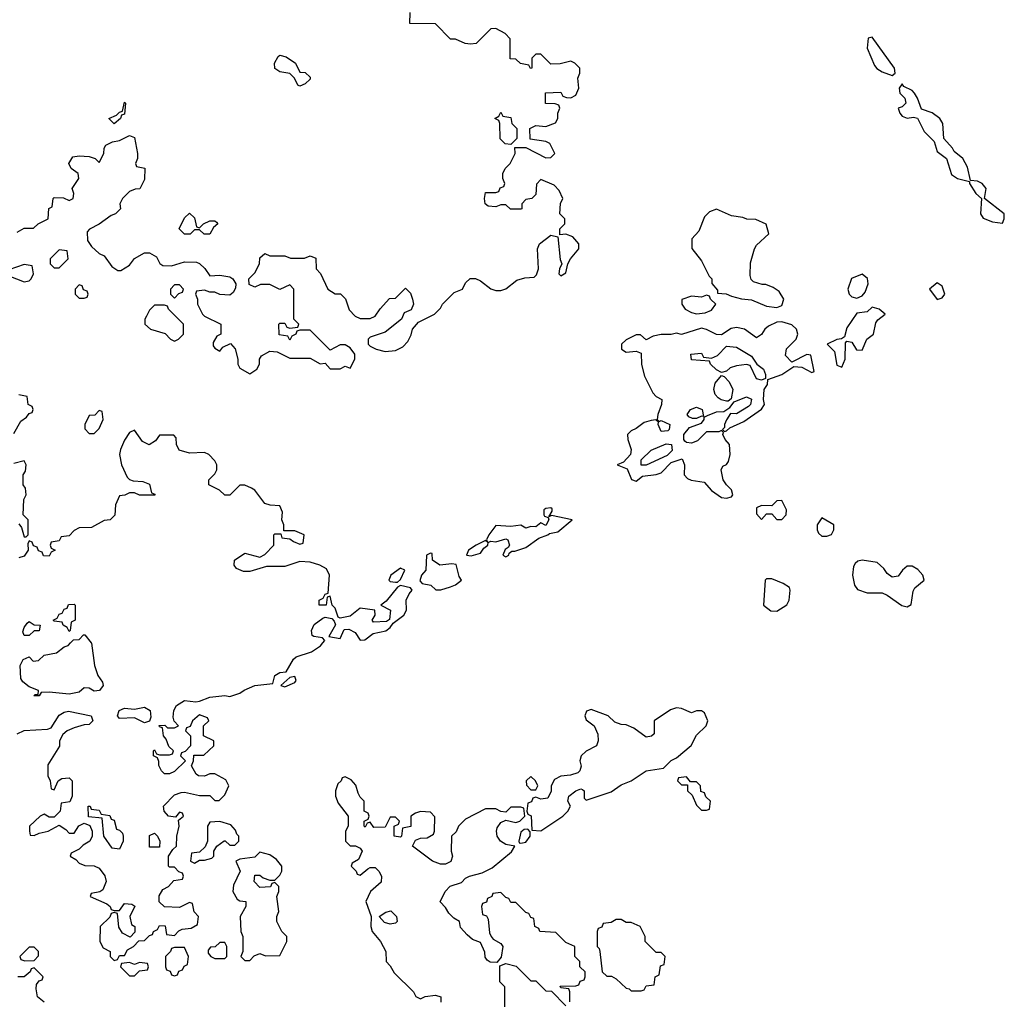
# Model space of a CAD drawing. Header units: inches. Extents: x 2601469 to 2753575, y 449403 to 582909.
# Tile 306 of 350: x 2681033 to 2684957, y 538580 to 542483. Entities that reach past the tile are written whole.
import ezdxf

# ---------------------------------------------------------------- set-up
doc = ezdxf.new("R2010")
doc.units = ezdxf.units.IN
doc.header["$MEASUREMENT"] = 0
doc.layers.add('C6583', color=7, linetype='Continuous')
doc.layers.add('C6584', color=7, linetype='Continuous')

msp = doc.modelspace()

# ---------------------------------------------------------------- linework, layer by layer
at = {"layer": 'C6583', "color": 4, "elevation": 8}
for points in [[(2681022.9, 539637.1), (2681050, 539650.4), (2681144, 539656), (2681158, 539662), (2681190, 539712.7), (2681210, 539724.4), (2681227.9, 539727.9), (2681318, 539710), (2681324.7, 539690), (2681310, 539675.3), (2681290, 539674), (2681250, 539662), (2681222, 539650), (2681204.7, 539635.3), (2681192, 539610), (2681191, 539589), (2681145.4, 539514.6), (2681144.7, 539470), (2681154, 539450), (2681158, 539418), (2681170, 539414), (2681186, 539450), (2681200.4, 539459.6), (2681230, 539462), (2681242, 539450), (2681242, 539390), (2681232.7, 539367.3), (2681198, 539362), (2681194, 539330), (2681170, 539306), (2681150, 539306), (2681130, 539318), (2681114, 539310), (2681072, 539270), (2681072, 539250), (2681074, 539234), (2681090, 539232), (2681110, 539242), (2681146, 539250), (2681190, 539274), (2681216.9, 539256.9), (2681230, 539242), (2681250, 539242), (2681268.9, 539271.1), (2681290, 539282), (2681312, 539272), (2681322, 539250), (2681322, 539230), (2681312, 539210), (2681286, 539194), (2681270, 539178), (2681238, 539162), (2681234, 539150), (2681256.9, 539136.9), (2681270, 539122), (2681292.7, 539112.7), (2681330, 539112), (2681350, 539102), (2681371.6, 539071.6), (2681378, 539050), (2681363.6, 539016.4), (2681351.6, 539008.4), (2681318, 539002), (2681314, 538990), (2681379.8, 538959.8), (2681394, 538950), (2681398, 538938), (2681410, 538934), (2681430, 538934), (2681450, 538962), (2681479.6, 538959.6), (2681491.1, 538951.1), (2681472, 538910), (2681478, 538878), (2681492, 538870), (2681492, 538848), (2681472.7, 538827.3), (2681443.1, 538843.1), (2681427.3, 538867.3), (2681422, 538922), (2681410, 538926), (2681398, 538922), (2681392.7, 538907.3), (2681354, 538870), (2681352, 538810), (2681365.4, 538785.4), (2681394, 538770), (2681394, 538750), (2681410, 538734), (2681422, 538738), (2681430, 538754), (2681450, 538754), (2681463.1, 538776.9), (2681486, 538790), (2681507.3, 538812.7), (2681530, 538814), (2681550, 538834), (2681562, 538838), (2681566, 538850), (2681582, 538858), (2681590, 538874), (2681612.7, 538872.7), (2681618, 538838), (2681650, 538834), (2681667.3, 538852.7), (2681680.4, 538859.6), (2681716.4, 538863.6), (2681742, 538878), (2681746, 538910), (2681728.4, 538928.4), (2681722, 538962), (2681710, 538966), (2681670, 538946), (2681610, 538948), (2681588.9, 538968.9), (2681588.4, 538991.6), (2681603.1, 539016.9), (2681626, 539030), (2681647.3, 539052.7), (2681682, 539058), (2681686, 539070), (2681682, 539082), (2681667.3, 539087.3), (2681650, 539106), (2681630, 539106), (2681626, 539110), (2681626, 539150), (2681643.1, 539176.9), (2681658, 539190), (2681659, 539230), (2681668, 539270), (2681666, 539294), (2681686, 539310), (2681682, 539322), (2681670, 539326), (2681654, 539306), (2681626, 539310), (2681608, 539330), (2681606, 539350), (2681650, 539394), (2681676.4, 539403.6), (2681690, 539404.7), (2681750, 539392), (2681790, 539392), (2681810, 539372), (2681827.3, 539372.7), (2681850, 539394), (2681866, 539430), (2681854.6, 539454.6), (2681810, 539478), (2681790, 539478), (2681770, 539468.7), (2681746, 539470), (2681736.4, 539476.4), (2681718, 539510), (2681726, 539530), (2681727.3, 539552.7), (2681767.3, 539552.7), (2681806, 539590), (2681806, 539610), (2681766, 539630), (2681766, 539670), (2681786, 539690), (2681782, 539702), (2681750, 539714), (2681722, 539690), (2681712.7, 539667.3), (2681698, 539662), (2681694, 539650), (2681714, 539630), (2681714, 539590), (2681692.7, 539567.3), (2681678, 539562), (2681674, 539550), (2681694, 539530), (2681650, 539488), (2681630, 539478), (2681610, 539478), (2681598, 539490), (2681588, 539512), (2681588, 539528), (2681582, 539542), (2681566, 539550), (2681566, 539570), (2681570, 539574), (2681578, 539558), (2681590, 539554), (2681630, 539554), (2681642, 539558), (2681646, 539570), (2681627.3, 539587.3), (2681616.4, 539616.4), (2681606, 539630), (2681602, 539662), (2681590, 539666), (2681588.7, 539671.3), (2681611.6, 539671.6), (2681622, 539662), (2681650, 539662), (2681666, 539670), (2681648, 539688), (2681644.7, 539704.7), (2681647.3, 539730), (2681658.4, 539750), (2681689.8, 539770.2), (2681734.5, 539765.5), (2681750, 539767.3), (2681790, 539783.7), (2681850, 539790.5), (2681870, 539786), (2681910, 539799.1), (2681928, 539812), (2681969.6, 539830.4), (2682042, 539838), (2682049.7, 539870.3), (2682070, 539882), (2682095.5, 539884.5), (2682124.6, 539935.4), (2682135.1, 539944.9), (2682195.3, 539964.7), (2682232.3, 539987.7), (2682241.6, 540000)], [(2681317.9, 540000), (2681318.8, 539998.8), (2681331, 539910), (2681344.7, 539870), (2681363.5, 539843.5), (2681364.9, 539830), (2681350.6, 539810), (2681330, 539807.3), (2681310, 539819), (2681290, 539821.2), (2681270, 539803.7), (2681230, 539795.1), (2681150, 539804), (2681118, 539802), (2681110, 539789.2), (2681088.9, 539788.9), (2681094, 539794), (2681106, 539794), (2681108, 539810), (2681070, 539825.2), (2681045.1, 539845.1), (2681037.5, 539857.5), (2681035.1, 539910), (2681046, 539934), (2681070, 539944.7), (2681087, 539927), (2681108, 539930), (2681130, 539951), (2681179.6, 539960.4), (2681210, 539984.7), (2681226, 539990), (2681235.4, 540000)], [(2683226, 538570), (2683226, 538610), (2683222, 538622), (2683190, 538626), (2683187.3, 538632.7), (2683250, 538634), (2683262, 538638), (2683267.3, 538652.7), (2683282, 538658), (2683286, 538670), (2683286, 538690), (2683266, 538710), (2683266, 538730), (2683246, 538750), (2683246, 538790), (2683210, 538806), (2683170, 538846), (2683106, 538850), (2683102, 538862), (2683086, 538870), (2683082, 538902), (2683070, 538906), (2683062, 538922), (2683050, 538926), (2683010, 538966), (2682990, 538966), (2682982, 538982), (2682970, 538986), (2682950, 539006), (2682918, 539002), (2682914, 538990), (2682898, 538982), (2682892.7, 538967.3), (2682878, 538962), (2682874, 538950), (2682878, 538918), (2682892.7, 538912.7), (2682899.6, 538899.6), (2682904.7, 538844.7), (2682912, 538830), (2682919.6, 538819.6), (2682950, 538802), (2682958, 538790), (2682952, 538748), (2682934, 538726), (2682908.4, 538728.4), (2682896.4, 538736.4), (2682888.4, 538748.4), (2682887.3, 538767.3), (2682870, 538806), (2682838, 538818), (2682816.4, 538836.4), (2682790, 538866), (2682786, 538890), (2682763.1, 538903.1), (2682743.1, 538923.1), (2682730, 538946), (2682708.4, 538968.4), (2682728.7, 539010), (2682749.1, 539030.9), (2682794, 539046), (2682810, 539062), (2682826, 539070), (2682876.4, 539083.6), (2682916.4, 539103.6), (2682992.9, 539167.1), (2683006, 539190), (2682970, 539197.2), (2682949.4, 539209.4), (2682936, 539230), (2682933.2, 539250), (2682936.5, 539263.5), (2682950, 539284.7), (2682970, 539294), (2683010, 539284.7), (2683026, 539290), (2683046, 539310), (2683042, 539342), (2683030, 539346), (2682990, 539346), (2682970, 539326), (2682950, 539328), (2682930, 539339), (2682890, 539339), (2682810, 539298), (2682782, 539270), (2682772.7, 539247.3), (2682754, 539230), (2682752, 539170), (2682758, 539150), (2682751.6, 539128.4), (2682730, 539118), (2682710, 539119), (2682678, 539130), (2682598, 539190), (2682610, 539214), (2682630, 539222), (2682656.4, 539223.6), (2682682, 539238), (2682686, 539250), (2682687.3, 539307.3), (2682670, 539326), (2682630, 539328), (2682610, 539322), (2682592, 539310), (2682591.6, 539268.4), (2682558, 539262), (2682554, 539230), (2682550, 539226), (2682526, 539230), (2682526, 539270), (2682542, 539278), (2682546, 539290), (2682530, 539306), (2682510, 539306), (2682490, 539266), (2682444, 539264), (2682430, 539286), (2682418, 539282), (2682410, 539266), (2682406, 539270), (2682406, 539290), (2682422, 539298), (2682426, 539310), (2682422, 539322), (2682406, 539330), (2682406, 539370), (2682390, 539386), (2682381.2, 539401.2), (2682373.2, 539433.2), (2682354.6, 539454.6), (2682330, 539466), (2682318, 539462), (2682314, 539450), (2682301, 539439), (2682291.3, 539410), (2682291.3, 539390), (2682302, 539362), (2682342, 539310), (2682342, 539270), (2682332, 539250), (2682332, 539210), (2682350, 539192), (2682371.1, 539191.1), (2682390, 539182), (2682398, 539170), (2682383.6, 539136.4), (2682358, 539122), (2682354, 539110), (2682374, 539090), (2682378, 539078), (2682390, 539074), (2682420.2, 539099.8), (2682430, 539104.7), (2682450, 539104.7), (2682464.7, 539090), (2682474.8, 539070), (2682473.7, 539046.3), (2682431.3, 539010), (2682412, 538970), (2682434, 538910), (2682432, 538870), (2682438, 538850), (2682471.3, 538810), (2682492, 538770), (2682494, 538730), (2682510, 538714), (2682525.4, 538685.4), (2682602, 538610), (2682611.6, 538591.6), (2682630, 538582), (2682648.9, 538591.1), (2682690, 538596), (2682711.3, 538590), (2682711.1, 538568.9)], [(2681130, 538568), (2681104, 538590), (2681098, 538622), (2681100.4, 538639.6), (2681110, 538654), (2681122, 538658), (2681126, 538670), (2681090, 538706), (2681078, 538702), (2681074, 538690), (2681051, 538669), (2681026, 538670)], [(2682966, 538550), (2682966, 538630), (2682946, 538650), (2682946, 538714), (2682970, 538722), (2683011.6, 538711.6), (2683070, 538654), (2683090, 538654), (2683130, 538614), (2683152.7, 538612.7), (2683210, 538554)]]:
    msp.add_lwpolyline(points, dxfattribs=at)
for points in [[(2682130, 539866), (2682110, 539862), (2682074, 539830), (2682090, 539824.7), (2682130, 539842), (2682135.3, 539850)], [(2681530, 539682), (2681490, 539701.2), (2681430, 539699), (2681422.7, 539710), (2681429.5, 539730), (2681450, 539739.3), (2681490, 539736.3), (2681530, 539743.8), (2681553.4, 539730), (2681555.3, 539704.7), (2681550, 539688.7)], [(2683650, 539741.2), (2683627.1, 539732.9), (2683562, 539690), (2683562, 539638), (2683551.6, 539628.4), (2683530, 539624), (2683480.2, 539660.2), (2683450, 539674), (2683430, 539675.3), (2683404.7, 539684.7), (2683378, 539710), (2683310, 539734), (2683291.6, 539728.4), (2683284.7, 539710), (2683290, 539694), (2683322, 539670), (2683336.9, 539636.9), (2683338, 539610), (2683331.3, 539590), (2683290, 539568.7), (2683271.3, 539550), (2683266, 539530), (2683271.1, 539508.9), (2683264.7, 539490), (2683257.3, 539482.7), (2683227.5, 539472.5), (2683190, 539469.3), (2683164.9, 539455.1), (2683151.3, 539430), (2683151.1, 539408.9), (2683138, 539382), (2683110, 539378), (2683090, 539386), (2683078, 539382), (2683072.7, 539367.3), (2683058, 539362), (2683054, 539330), (2683058, 539318), (2683071.6, 539311.6), (2683074, 539254), (2683110, 539251.3), (2683130, 539264.7), (2683198, 539310), (2683218, 539330), (2683228, 539350), (2683218, 539370), (2683222, 539390), (2683250, 539411), (2683270, 539418), (2683276, 539416), (2683282, 539410), (2683282, 539382), (2683290, 539374), (2683390, 539406), (2683430, 539434), (2683470, 539451), (2683530, 539490.6), (2683599, 539501), (2683628.9, 539531.1), (2683650, 539542), (2683709, 539591), (2683730, 539632), (2683768.7, 539670), (2683775.3, 539690), (2683762, 539722), (2683750, 539728.7), (2683730, 539728.7), (2683710, 539722), (2683670, 539739)], [(2683070, 539468), (2683052, 539450), (2683052.7, 539432.7), (2683070, 539414), (2683090, 539414), (2683098, 539430), (2683088, 539450)], [(2683690, 539466), (2683658, 539462), (2683654, 539450), (2683670, 539434), (2683694, 539434), (2683694, 539410), (2683712.7, 539392.7), (2683730, 539354), (2683750, 539334), (2683770, 539334), (2683782, 539338), (2683786, 539370), (2683767.3, 539387.3), (2683762, 539402), (2683747.3, 539407.3), (2683746, 539430), (2683730, 539446), (2683706, 539446)], [(2681430, 539178), (2681402, 539182), (2681368, 539230), (2681362, 539302), (2681307.3, 539307.3), (2681306, 539350), (2681314, 539350), (2681318, 539338), (2681350, 539334), (2681358, 539318), (2681392.7, 539312.7), (2681398, 539298), (2681410, 539294), (2681418, 539258), (2681430, 539254), (2681442, 539242), (2681444.7, 539230), (2681444.7, 539210)], [(2681830, 539288), (2681790, 539286), (2681782, 539270), (2681782, 539210), (2681772.7, 539187.3), (2681750, 539166), (2681718, 539162), (2681714, 539130), (2681730, 539122), (2681750, 539134), (2681770, 539134), (2681798, 539142), (2681806, 539150), (2681806, 539170), (2681818, 539190), (2681848.4, 539211.6), (2681851.6, 539211.6), (2681870, 539194), (2681890, 539194), (2681906, 539210), (2681906, 539230), (2681898, 539238), (2681893.6, 539253.6), (2681874.6, 539274.6)], [(2683058, 539258), (2683043.6, 539256.4), (2683030, 539246), (2683022, 539210), (2683023.6, 539203.6), (2683030, 539202), (2683050, 539206), (2683068, 539230), (2683067.3, 539247.3)], [(2681550, 539186), (2681550, 539232), (2681570, 539242), (2681582, 539230), (2681592, 539210), (2681590, 539186)], [(2681990, 539166), (2681970, 539146), (2681910, 539138), (2681894, 539130), (2681912, 539090), (2681885.4, 539034.6), (2681882, 539010), (2681899.6, 538979.6), (2681910, 538972), (2681934, 538970), (2681934, 538950), (2681912, 538910), (2681914, 538850), (2681922, 538830), (2681922, 538770), (2681914, 538750), (2681930, 538734), (2681950, 538734), (2681967.3, 538752.7), (2681990, 538762), (2682012.7, 538752.7), (2682070, 538754), (2682098, 538810), (2682098, 538830), (2682078, 538850), (2682058, 538890), (2682058, 538910), (2682066, 538930), (2682058, 538990), (2682066, 539010), (2682066, 539030), (2682050, 539046), (2682038, 539042), (2682032, 539028), (2681990, 539026), (2681968, 539050), (2681970, 539074), (2681990, 539074), (2682003.6, 539063.6), (2682030, 539054), (2682050, 539054), (2682070, 539074), (2682078, 539090), (2682078, 539110), (2682056.5, 539136.5), (2682030, 539155.3)], [(2682510, 538879.6), (2682486.6, 538886.6), (2682466, 538910), (2682492.3, 538927.7), (2682512, 538932), (2682534.9, 538910), (2682537.1, 538890), (2682530, 538882.9)], [(2683430, 538898), (2683410, 538898), (2683390, 538886), (2683358, 538882), (2683352.7, 538867.3), (2683338, 538862), (2683334, 538850), (2683334, 538790), (2683342, 538782), (2683344.7, 538770), (2683354, 538690), (2683372.7, 538672.7), (2683391.6, 538671.6), (2683410, 538662), (2683450, 538624.7), (2683462, 538622), (2683470, 538614), (2683510, 538614), (2683522, 538618), (2683530, 538634), (2683562, 538638), (2683566, 538670), (2683582, 538678), (2683587.3, 538712.7), (2683602, 538718), (2683606, 538750), (2683590, 538766), (2683570, 538766), (2683526, 538810), (2683526, 538830), (2683506, 538870), (2683470, 538886), (2683450, 538886)], [(2681090, 538788), (2681070, 538788), (2681034, 538750), (2681038, 538738), (2681052.7, 538732.7), (2681090, 538734), (2681107.3, 538752.7), (2681108, 538770)], [(2681690, 538786), (2681650, 538786), (2681638, 538782), (2681634, 538770), (2681614, 538750), (2681614, 538710), (2681618, 538698), (2681632.7, 538692.7), (2681638, 538678), (2681650, 538674), (2681662, 538678), (2681667.3, 538692.7), (2681682, 538698), (2681688, 538712), (2681702, 538718), (2681706, 538750)], [(2681850, 538806), (2681830, 538806), (2681811.6, 538788.4), (2681792.7, 538787.3), (2681783.6, 538776.4), (2681783.6, 538763.6), (2681794, 538750), (2681810, 538742), (2681850, 538742), (2681858, 538750), (2681858, 538790)], [(2681510, 538726), (2681490, 538718), (2681470, 538726), (2681438, 538722), (2681434, 538710), (2681470, 538674), (2681490, 538674), (2681510, 538694), (2681542, 538698), (2681546, 538710), (2681542, 538722)]]:
    msp.add_lwpolyline(points, close=True, dxfattribs=at)
at = {"layer": 'C6584', "color": 4, "elevation": 8}
for points in [[(2681023.1, 541636.9), (2681050, 541652), (2681087.3, 541652.7), (2681106, 541670), (2681146, 541690), (2681148.9, 541731.1), (2681162, 541738), (2681166, 541770), (2681170, 541774), (2681207.3, 541772.7), (2681230, 541762), (2681246, 541770), (2681248, 541790), (2681242, 541810), (2681268, 541850), (2681266, 541870), (2681238, 541890), (2681228.7, 541910), (2681244, 541936), (2681270, 541941), (2681310, 541938), (2681334, 541930), (2681350, 541914), (2681368, 541950), (2681368.9, 541971.1), (2681376.4, 541983.6), (2681403.1, 541996.9), (2681430, 542002), (2681470, 542022), (2681490, 542014), (2681502, 541950), (2681502, 541930), (2681494, 541910), (2681498, 541898), (2681531.3, 541891.3), (2681530, 541846), (2681511.1, 541808.9), (2681492.7, 541807.3), (2681470, 541798), (2681442, 541770), (2681432, 541750), (2681434, 541730), (2681414, 541710), (2681396.8, 541703.2), (2681350, 541668.7), (2681311.6, 541648.4), (2681302, 541638), (2681303.6, 541603.6), (2681319.6, 541579.6), (2681350, 541552), (2681370, 541542), (2681399.6, 541499.6), (2681423.6, 541483.6), (2681436.4, 541483.6), (2681470, 541504.7), (2681490, 541532), (2681530, 541554), (2681550, 541554), (2681578, 541538), (2681591.6, 541511.6), (2681603.6, 541503.6), (2681638, 541502), (2681690, 541518), (2681736.9, 541516.9), (2681750, 541512), (2681771.1, 541491.1), (2681790, 541462), (2681830, 541464.7), (2681870, 541458), (2681882, 541450), (2681894, 541430), (2681892.7, 541412.7), (2681883.6, 541396.4), (2681870, 541386), (2681830, 541388), (2681810, 541398), (2681790, 541398), (2681770, 541406), (2681738, 541402), (2681734, 541390), (2681742, 541370), (2681742, 541350), (2681762, 541310), (2681770, 541302), (2681834, 541270), (2681834, 541230), (2681818, 541222), (2681803.6, 541196.4), (2681803.6, 541183.6), (2681810, 541174), (2681830, 541162), (2681842, 541178), (2681872.7, 541192.7), (2681891.6, 541171.6), (2681902, 541130), (2681902, 541110), (2681910, 541094), (2681950, 541072), (2681978, 541090), (2681988, 541110), (2681988, 541130), (2681996.4, 541143.6), (2682030, 541162), (2682059.6, 541159.6), (2682110, 541134), (2682190, 541134), (2682230, 541112), (2682250, 541114), (2682270, 541092), (2682310, 541092), (2682330, 541102), (2682350, 541094), (2682368, 541130), (2682368, 541150), (2682350, 541175.3), (2682330, 541188), (2682310, 541188), (2682270, 541166), (2682190, 541246), (2682150, 541246), (2682138, 541242), (2682134, 541230), (2682118, 541222), (2682110, 541206), (2682102, 541222), (2682067.3, 541227.3), (2682066, 541270), (2682070, 541274), (2682090, 541274), (2682098, 541258), (2682110, 541254), (2682142, 541258), (2682146, 541270), (2682126, 541290), (2682126, 541410), (2682110, 541426), (2682070, 541408), (2682030, 541428), (2681992.7, 541427.3), (2681970, 541418), (2681947.3, 541427.3), (2681946, 541450), (2681970, 541474), (2681988, 541510), (2681990, 541534), (2682010, 541552), (2682030, 541542), (2682090, 541542), (2682112.7, 541532.7), (2682167.3, 541532.7), (2682190, 541542), (2682212.7, 541532.7), (2682214, 541490), (2682231.6, 541471.6), (2682261, 541410), (2682290, 541391.3), (2682311, 541391), (2682331.3, 541371.3), (2682346.4, 541326.4), (2682370, 541302), (2682390, 541292), (2682430, 541292), (2682450, 541302), (2682468.9, 541331.1), (2682507.3, 541372.7), (2682530, 541374), (2682570, 541414), (2682590, 541394), (2682598, 541370), (2682602, 541350), (2682592.7, 541327.3), (2682564.7, 541315.3), (2682554, 541290), (2682490, 541238), (2682430, 541218), (2682422, 541210), (2682422, 541190), (2682430, 541182), (2682454, 541170), (2682490, 541161), (2682530, 541164.7), (2682560.2, 541179.8), (2682579.3, 541200.7), (2682592.9, 541227.1), (2682598, 541250), (2682622, 541278), (2682686, 541310), (2682710, 541334), (2682718, 541350), (2682764, 541396), (2682798, 541410), (2682810, 541434), (2682828.4, 541451.6), (2682850, 541452), (2682870, 541442), (2682910, 541411), (2682930, 541404.7), (2682950, 541404.7), (2682970, 541411.3), (2683014.8, 541445.2), (2683045.6, 541454.4), (2683083.1, 541456.9), (2683093.2, 541466.8), (2683101.2, 541490), (2683097.2, 541570), (2683104, 541590), (2683150, 541624.7), (2683178, 541618), (2683187.3, 541527.3), (2683194, 541510), (2683184.7, 541490), (2683182, 541470), (2683190, 541462), (2683210, 541474), (2683218, 541510), (2683228, 541530), (2683262, 541570), (2683262, 541590), (2683238, 541618), (2683210, 541628.7), (2683186, 541626), (2683186, 541650), (2683206, 541670), (2683206, 541690), (2683186, 541710), (2683188.9, 541751.1), (2683198, 541770), (2683183.1, 541803.1), (2683163.1, 541823.1), (2683110, 541846), (2683092.7, 541827.3), (2683090, 541786), (2683074, 541770), (2683050, 541766), (2683034, 541750), (2683034, 541730), (2683030, 541728), (2682988.4, 541728.4), (2682970, 541746), (2682950, 541746), (2682930, 541738), (2682900.4, 541740.4), (2682888, 541750), (2682886, 541770), (2682890, 541794), (2682930, 541794), (2682942, 541798), (2682947.3, 541812.7), (2682962, 541818), (2682966, 541830), (2682958, 541850), (2682958, 541870), (2682968, 541890), (2682988, 541910), (2683008, 541950), (2683006, 541974), (2683050, 541974), (2683130, 541932), (2683150, 541934), (2683166, 541950), (2683146, 541990), (2683130, 541998), (2683067.3, 542007.3), (2683066, 542050), (2683090, 542062), (2683130, 542058), (2683168.4, 542071.6), (2683178, 542090), (2683178, 542110), (2683186, 542130), (2683182, 542142), (2683167.3, 542147.3), (2683128.9, 542148.9), (2683128.4, 542191.6), (2683190, 542194), (2683198, 542178), (2683212.7, 542172.7), (2683230, 542172), (2683250, 542182), (2683262, 542210), (2683258, 542250), (2683266, 542270), (2683266, 542290), (2683246, 542310), (2683230, 542318), (2683187.3, 542307.3), (2683150, 542306), (2683110, 542346), (2683090, 542346), (2683074, 542330), (2683074, 542290), (2683068.4, 542288.4), (2683062, 542302), (2683028.4, 542308.4), (2683010, 542326), (2682987.3, 542327.3), (2682987.3, 542407.3), (2682968.4, 542428.4), (2682930, 542448), (2682910, 542446), (2682851.6, 542388.4), (2682830, 542386), (2682808.4, 542388.4), (2682770, 542406), (2682750, 542406), (2682690, 542466), (2682587.3, 542467.3), (2682588.9, 542511.1)], [(2680990, 541462), (2681050, 541438), (2681070, 541442), (2681078, 541450), (2681088, 541470), (2681082, 541502), (2681050, 541508), (2680990, 541486)], [(2681010, 540834.8), (2681037.2, 540882.8), (2681060.4, 540899.6), (2681070, 540914), (2681082, 540918), (2681086, 540930), (2681082, 540942), (2681066, 540950), (2681062, 540982), (2681030, 540988)], [(2682241.6, 540000), (2682249.2, 540010), (2682240.2, 540020.2), (2682205.1, 540025.1), (2682199, 540030), (2682196, 540050), (2682207, 540073), (2682240.9, 540099.1), (2682250, 540102.8), (2682276.9, 540096.9), (2682286.4, 540086.4), (2682291.6, 540071.6), (2682265.4, 540025.4), (2682310, 540018), (2682326, 540054), (2682345.2, 540054.8), (2682370, 540041), (2682390, 540011.3), (2682408.4, 540011.6), (2682442, 540038), (2682492.3, 540047.7), (2682510, 540061), (2682520.9, 540079.1), (2682564, 540110), (2682574, 540130), (2682573.2, 540170), (2682584.5, 540195.5), (2682597.2, 540210), (2682590, 540219), (2682550, 540228.7), (2682538, 540222), (2682494, 540166), (2682472, 540150), (2682511, 540130), (2682506.4, 540093.6), (2682494.8, 540085.2), (2682443.1, 540083.1), (2682438, 540090), (2682449, 540110), (2682448, 540130), (2682390, 540139), (2682350, 540106), (2682310, 540098), (2682302, 540102), (2682290, 540138), (2682278, 540150), (2682270, 540186), (2682258, 540182), (2682254, 540150), (2682226, 540150), (2682226, 540170), (2682242, 540178), (2682250, 540194), (2682262, 540198), (2682268, 540270), (2682255.3, 540295.3), (2682229.1, 540309.1), (2682190, 540321.2), (2682150, 540324), (2682090, 540304), (2682016, 540304), (2681950, 540284), (2681924.7, 540284.7), (2681896.4, 540296.4), (2681888, 540310), (2681888.7, 540330), (2681930, 540358), (2681990, 540342), (2682010, 540352), (2682046, 540390), (2682046, 540430), (2682050, 540434), (2682074, 540434), (2682078, 540418), (2682110, 540414), (2682123.6, 540403.6), (2682150, 540394), (2682162, 540398), (2682166, 540430), (2682130, 540446), (2682086, 540446), (2682086, 540470), (2682078, 540490), (2682080.4, 540520.4), (2682070, 540546), (2682031.6, 540548.4), (2682010, 540555.3), (2681970, 540608), (2681956.4, 540616.4), (2681930, 540628), (2681910, 540628), (2681870, 540588), (2681850, 540588), (2681828.9, 540608.9), (2681786, 540630), (2681786, 540650), (2681810, 540674), (2681818, 540690), (2681818, 540710), (2681810, 540726), (2681786, 540750), (2681770, 540758), (2681710, 540755.3), (2681668.4, 540768.4), (2681658, 540790), (2681656.4, 540816.4), (2681647.3, 540827.3), (2681590, 540828), (2681574.4, 540805.6), (2681549.3, 540789.3), (2681522, 540802), (2681490, 540848), (2681470, 540838), (2681450, 540808), (2681434.8, 540770), (2681431, 540750), (2681438.8, 540710), (2681460.7, 540660.7), (2681470, 540651.3), (2681485.4, 540645.4), (2681523.6, 540643.6), (2681550, 540632), (2681558, 540598), (2681572, 540592), (2681572, 540588), (2681510, 540588), (2681490, 540598), (2681470, 540598), (2681451.6, 540588.4), (2681430, 540586), (2681414, 540550), (2681411.6, 540508.4), (2681394, 540490), (2681370, 540488), (2681319.6, 540460.4), (2681270, 540458), (2681250, 540448), (2681230, 540426), (2681198, 540422), (2681190, 540406), (2681158, 540402), (2681154, 540390), (2681158, 540378), (2681174, 540370), (2681158, 540362), (2681150, 540346), (2681127.3, 540347.3), (2681122, 540362), (2681107.3, 540367.3), (2681102, 540382), (2681087.3, 540387.3), (2681082, 540402), (2681070, 540406), (2681064.7, 540395.3), (2681066, 540370), (2681050, 540346), (2681030, 540339)], [(2681030, 540474), (2681039.6, 540459.6), (2681050, 540422), (2681058, 540422), (2681066, 540430), (2681066, 540490), (2681046, 540510), (2681048.7, 540571.3), (2681058, 540590), (2681056.4, 540616.4), (2681046, 540630), (2681046, 540670), (2681056.4, 540683.6), (2681058, 540710), (2681050, 540726), (2681010, 540715.3)], [(2681235.4, 540000), (2681247.3, 540012.7), (2681270, 540014), (2681287.3, 540032.7), (2681292.7, 540032.7), (2681317.9, 540000)]]:
    msp.add_lwpolyline(points, dxfattribs=at)
for points in [[(2684430, 542414), (2684414, 542410), (2684410.8, 542370), (2684439.9, 542299.9), (2684448.7, 542288.7), (2684470, 542275.5), (2684510, 542261), (2684522, 542270), (2684519.3, 542290)], [(2682150, 542218), (2682142, 542222), (2682128, 542250), (2682110, 542268), (2682070, 542275.3), (2682050, 542288), (2682048.7, 542310), (2682063.1, 542336.9), (2682070, 542342), (2682095.3, 542335.3), (2682132, 542310), (2682150, 542274), (2682170, 542272), (2682190, 542254), (2682190, 542246), (2682170, 542228)], [(2684550, 542228), (2684538, 542210), (2684541, 542190), (2684561, 542170), (2684564.7, 542150), (2684550, 542135.3), (2684534, 542130), (2684540.7, 542110), (2684550, 542098.8), (2684570, 542090.8), (2684594.8, 542094.8), (2684610.7, 542090.7), (2684637.6, 542037.6), (2684677.1, 541997.1), (2684690, 541958), (2684726.8, 541930), (2684746.1, 541866.1), (2684770, 541850.4), (2684818, 541838), (2684818, 541830), (2684844, 541790), (2684866, 541770), (2684862, 541710), (2684872.8, 541692.8), (2684910, 541677.3), (2684950, 541672), (2684957.2, 541690), (2684956, 541710), (2684878, 541770), (2684885.2, 541810), (2684869, 541830), (2684850, 541839.5), (2684822, 541842), (2684810, 541895.3), (2684792, 541930), (2684758, 541958), (2684751.3, 541971.3), (2684716, 542010), (2684712.2, 542070), (2684700.4, 542090), (2684670, 542112.3), (2684626.6, 542126.6), (2684611, 542171), (2684599.5, 542190), (2684590, 542200.9), (2684557.2, 542217.2)], [(2681410, 542068), (2681388, 542090), (2681418, 542102), (2681430, 542114), (2681442, 542118), (2681450, 542154), (2681454, 542150), (2681450, 542106), (2681438, 542102), (2681434, 542090)], [(2682990, 541986), (2682968.4, 541988.4), (2682948.4, 542008.4), (2682946, 542070), (2682942, 542082), (2682926, 542090), (2682942, 542098), (2682950, 542114), (2682958, 542098), (2682990, 542094), (2682994, 542070), (2683014, 542050), (2683014, 542010)], [(2683810, 541728.7), (2683782, 541718), (2683762, 541698), (2683739.8, 541640.2), (2683712, 541610), (2683711.6, 541571.6), (2683750, 541522), (2683781, 541461), (2683791.3, 541450), (2683792, 541432), (2683814, 541406), (2683814, 541394), (2683848.7, 541391.3), (2683870, 541381), (2683910, 541371), (2683950, 541366.8), (2684010, 541341), (2684050, 541336), (2684070, 541344.7), (2684079, 541370), (2684060.4, 541400.4), (2684036.4, 541416.4), (2684007.3, 541427.3), (2683992.7, 541427.3), (2683958, 541438), (2683948.4, 541448.4), (2683944, 541464), (2683945.6, 541514.4), (2683961.2, 541570), (2683970, 541584.7), (2684018, 541630), (2684008.4, 541668.4), (2683967.3, 541687.3), (2683931.6, 541688.4), (2683915.3, 541695.3), (2683870, 541701.2)], [(2681750, 541654), (2681766, 541670), (2681790, 541682), (2681810, 541682), (2681816.9, 541676.9), (2681822, 541670), (2681804.7, 541655.3), (2681790, 541628), (2681768.4, 541628.4), (2681750, 541646), (2681730, 541646), (2681711.6, 541628.4), (2681690, 541628.7), (2681668, 541650), (2681690, 541694), (2681710, 541712), (2681730, 541694), (2681738, 541658)], [(2681190, 541566), (2681154, 541530), (2681154, 541510), (2681170, 541494), (2681190, 541494), (2681226, 541530), (2681222, 541562)], [(2684390, 541469.3), (2684348.7, 541451.3), (2684333.4, 541410), (2684338.8, 541390), (2684350, 541378.8), (2684370, 541374), (2684390, 541382.8), (2684402.9, 541397.1), (2684414, 541430), (2684411.5, 541451.5)], [(2681270, 541426), (2681254, 541410), (2681254, 541390), (2681270, 541374), (2681290, 541374), (2681302, 541378), (2681306, 541390), (2681302, 541402), (2681287.3, 541407.3), (2681282, 541422)], [(2681670, 541426), (2681650, 541426), (2681634, 541410), (2681634, 541390), (2681650, 541374), (2681667.3, 541392.7), (2681682, 541398), (2681686, 541410)], [(2684690, 541434.5), (2684658.8, 541410), (2684690, 541367.7), (2684710, 541374.8), (2684719.5, 541390), (2684710, 541421.2)], [(2683770, 541386), (2683750, 541378), (2683710, 541382), (2683672, 541368), (2683671.3, 541350), (2683684.7, 541330), (2683710, 541316), (2683730, 541311), (2683764.7, 541315.3), (2683790, 541326), (2683808, 541350), (2683786, 541370), (2683782, 541382)], [(2681610, 541346), (2681570, 541346), (2681550, 541326), (2681538, 541302), (2681532, 541290), (2681532, 541270), (2681554, 541250), (2681612.7, 541232.7), (2681634, 541210), (2681650, 541202), (2681666, 541210), (2681686, 541230), (2681686, 541270), (2681626, 541330), (2681622, 541342)], [(2684430, 541337.2), (2684410, 541319), (2684370, 541314), (2684330, 541255.3), (2684319.9, 541220.1), (2684308.3, 541211.7), (2684290, 541209.4), (2684251, 541190), (2684280.4, 541160.4), (2684290, 541106), (2684310, 541098.8), (2684322.7, 541130), (2684324.7, 541195.3), (2684330, 541202), (2684350, 541198), (2684367.7, 541167.7), (2684390, 541166), (2684408.7, 541210), (2684435.3, 541230), (2684445.2, 541274.8), (2684452.7, 541287.3), (2684482, 541310), (2684459, 541330)], [(2684070, 541279.5), (2684050, 541278), (2684017.6, 541262.4), (2684002.8, 541250), (2683990, 541228.7), (2683970, 541215.3), (2683922, 541250), (2683890, 541256), (2683868, 541252), (2683830, 541228), (2683810, 541228.7), (2683770, 541249), (2683750, 541254), (2683671.1, 541228.9), (2683650, 541234), (2683630, 541229), (2683590, 541229), (2683558, 541222), (2683530, 541208), (2683507.3, 541227.3), (2683490, 541228), (2683450, 541208), (2683432, 541190), (2683432, 541170), (2683450, 541158), (2683490, 541162), (2683510, 541154), (2683510.9, 541109.1), (2683523.4, 541063.4), (2683556.9, 540996.9), (2683570, 540982), (2683592, 540970), (2683591.3, 540950), (2683576, 540910), (2683574, 540890), (2683582, 540882), (2683590, 540886), (2683624.7, 540870), (2683621, 540850), (2683615.5, 540844.5), (2683590, 540842.7), (2683577.2, 540870), (2683579, 540879), (2683568.7, 540888.7), (2683550, 540886), (2683522.4, 540877.6), (2683490, 540854), (2683470, 540845.2), (2683454.8, 540830), (2683456.3, 540810), (2683470.5, 540770), (2683467.7, 540750), (2683439.8, 540720.2), (2683414, 540710), (2683454, 540694), (2683471, 540651), (2683490, 540644.9), (2683515.5, 540664.5), (2683570, 540670.6), (2683590, 540677.3), (2683630, 540718.8), (2683673.4, 540733.4), (2683682.8, 540710), (2683680.7, 540670), (2683694.6, 540654.6), (2683708.5, 540648.5), (2683760.7, 540640.7), (2683790, 540606.8), (2683830, 540578.8), (2683850, 540576), (2683870, 540582), (2683875.3, 540590), (2683869.2, 540610), (2683849.6, 540629.6), (2683837, 540650), (2683829.2, 540690), (2683835.3, 540704.7), (2683850, 540711.3), (2683857.5, 540722.5), (2683865.1, 540750), (2683862, 540790), (2683845.2, 540810), (2683835.3, 540830), (2683838, 540838), (2683830, 540846), (2683819.3, 540840.7), (2683770, 540840.9), (2683734.6, 540805.4), (2683710, 540795.6), (2683690, 540798), (2683683.5, 540803.5), (2683679.5, 540810), (2683679.6, 540830), (2683702.2, 540857.7), (2683750, 540876), (2683761.2, 540890), (2683761.2, 540898.8), (2683773.8, 540906.2), (2683810, 540920.3), (2683838.7, 540921.3), (2683862.7, 540937.3), (2683880.1, 540959.9), (2683930, 540980.7), (2683950, 540971.3), (2683946, 540950), (2683938, 540942), (2683890, 540912.7), (2683866, 540914), (2683850, 540888.7), (2683842, 540870), (2683842, 540858), (2683834, 540850), (2683842, 540842), (2683850, 540844.7), (2683863.7, 540856.3), (2683918.4, 540881.6), (2683990, 540931), (2684000.9, 540950), (2683997, 540970), (2684000.7, 541010), (2684013.3, 541030), (2684015.3, 541050), (2684070, 541068.9), (2684118.6, 541101.4), (2684150, 541098.4), (2684190, 541078), (2684199, 541081), (2684186.3, 541146.3), (2684170, 541149.6), (2684110, 541118), (2684084.9, 541144.9), (2684088.8, 541171.2), (2684127.3, 541210), (2684133.6, 541230), (2684129.5, 541250), (2684110, 541267.3)], [(2683990, 541047), (2683970, 541052.7), (2683944.7, 541104.7), (2683930, 541109.3), (2683890, 541103.7), (2683864.5, 541095.5), (2683850, 541082), (2683830, 541078), (2683810, 541088), (2683786, 541110), (2683782, 541122), (2683710, 541128), (2683708, 541150), (2683750, 541154), (2683758, 541138), (2683790, 541134), (2683814.6, 541145.4), (2683850, 541182), (2683890, 541178.8), (2683950, 541142), (2683970.8, 541110), (2683997.6, 541090), (2684005.5, 541070), (2684006, 541054)], [(2683856.8, 540963.2), (2683850, 540963.7), (2683828.5, 540968.5), (2683816.4, 540976.4), (2683804.7, 540990), (2683799.1, 541010), (2683804.9, 541035.1), (2683830, 541066), (2683841, 541061), (2683860.3, 541040.3), (2683875.6, 541010), (2683868.2, 540971.8)], [(2681350, 540926), (2681332, 540908), (2681310, 540906), (2681292, 540870), (2681292.7, 540852.7), (2681310, 540834), (2681330, 540834), (2681350, 540854), (2681366, 540890), (2681362, 540922)], [(2683758, 540902), (2683750, 540904), (2683730, 540894), (2683714.5, 540894.5), (2683700.1, 540900.1), (2683692.7, 540910), (2683706, 540930), (2683730, 540938.7), (2683753, 540930)], [(2683510, 540708), (2683509.2, 540730), (2683550, 540767.3), (2683610, 540793.4), (2683630.4, 540790.4), (2683633, 540767), (2683614, 540746), (2683530, 540708.7)], [(2684070, 540568), (2684050, 540566), (2684030, 540546), (2683990, 540548), (2683970, 540538), (2683970, 540514), (2683990, 540492), (2684010, 540514), (2684030, 540514), (2684050, 540492), (2684070, 540492), (2684088, 540510), (2684088.7, 540530)], [(2683150, 540538), (2683130, 540535.3), (2683122, 540530), (2683122, 540510), (2683124.7, 540504.7), (2683139.6, 540499.6), (2683142, 540490), (2683130, 540468), (2683110, 540478), (2683090, 540462), (2683070, 540464), (2683050, 540457.2), (2683030, 540469.4), (2682990, 540463.7), (2682930, 540468), (2682902, 540430), (2682894, 540410), (2682898, 540402), (2682890, 540408), (2682852, 540390), (2682822, 540370), (2682814, 540350), (2682832.9, 540347.1), (2682870, 540358), (2682882.7, 540377.3), (2682899, 540390), (2682900.2, 540399.8), (2682910, 540404.7), (2682930, 540402.8), (2682970, 540414.8), (2682978, 540410), (2682984.7, 540390), (2682979.8, 540380.2), (2682967.7, 540372.3), (2682958, 540350), (2682970, 540342.8), (2682982, 540350), (2682983.1, 540356.9), (2682994, 540366), (2683006, 540366), (2683050, 540380.5), (2683102.5, 540417.5), (2683138, 540430), (2683144, 540436), (2683177.5, 540442.5), (2683235.3, 540490), (2683152, 540508), (2683142, 540502), (2683154.6, 540525.4), (2683154.6, 540534.6)], [(2684230, 540498), (2684211.3, 540470), (2684211.3, 540450), (2684216.9, 540436.9), (2684230, 540424.7), (2684250, 540424.7), (2684268.7, 540431.3), (2684278, 540450), (2684278, 540470)], [(2682670, 540358), (2682654, 540350), (2682651, 540290), (2682634, 540270), (2682627.1, 540247.1), (2682637.3, 540237.3), (2682672, 540230), (2682691.6, 540211.6), (2682711.6, 540211.6), (2682750, 540223), (2682770, 540230.8), (2682794, 540250), (2682784.8, 540264.8), (2682772, 540312), (2682755.1, 540315.1), (2682708, 540310), (2682678, 540330), (2682676.4, 540356.4)], [(2684390.5, 540329.5), (2684373.7, 540326.3), (2684363, 540317), (2684355.9, 540304.1), (2684352.4, 540270), (2684360.5, 540230), (2684372.2, 540212.2), (2684410, 540199.3), (2684470, 540199.1), (2684490.4, 540190.4), (2684549.1, 540149.1), (2684570, 540143.1), (2684586.5, 540153.5), (2684593.5, 540206.5), (2684600.3, 540219.7), (2684637.2, 540250), (2684632.3, 540270), (2684612.9, 540292.9), (2684590, 540306), (2684570, 540306), (2684550.8, 540290), (2684533.8, 540266.2), (2684510, 540262), (2684490, 540276), (2684476.9, 540296.9), (2684450, 540320.9)], [(2682550, 540297.2), (2682512, 540270), (2682504.7, 540250), (2682510, 540244.7), (2682530, 540242), (2682538, 540242), (2682550, 540252), (2682568, 540290)], [(2684030, 540255.3), (2684010, 540255.3), (2684004.7, 540250), (2683998, 540150), (2684027.1, 540127.1), (2684050, 540126), (2684090, 540151.3), (2684099.3, 540170), (2684104, 540210), (2684100.4, 540220.4), (2684076.2, 540236.2)], [(2681230, 540046), (2681222, 540062), (2681206, 540070), (2681202, 540082), (2681170, 540086), (2681166, 540090), (2681182, 540098), (2681190, 540114), (2681202, 540118), (2681210, 540134), (2681222, 540138), (2681227.3, 540152.7), (2681250, 540154), (2681254, 540150), (2681254, 540090), (2681238, 540082), (2681234, 540050)], [(2681110, 540048), (2681090, 540048.7), (2681070, 540029), (2681050, 540029), (2681044.7, 540044.7), (2681050, 540062), (2681062, 540078), (2681070, 540084.7), (2681090, 540072), (2681114, 540070)]]:
    msp.add_lwpolyline(points, close=True, dxfattribs=at)

doc.saveas('drawing.dxf')
